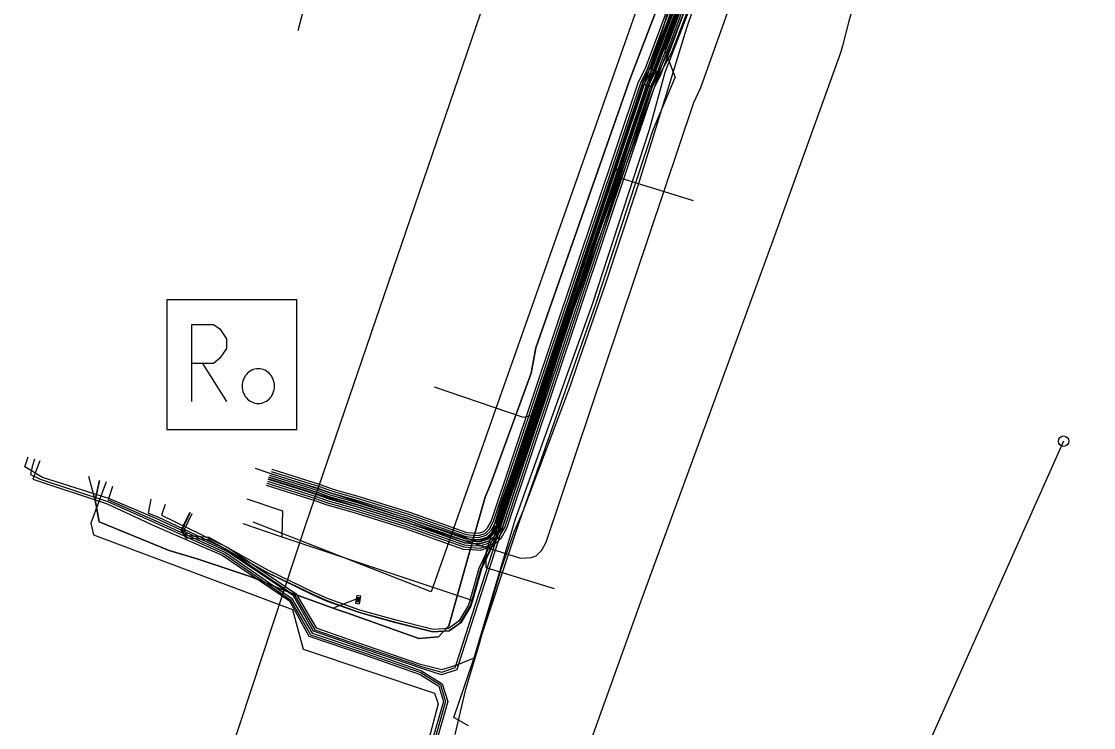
# Model space of a CAD drawing. Extents: x -596024 to -594475, y -1163820 to -1161957.
# Drawn here: x -595001.1 to -594898, y -1162262.4 to -1162194.5 of the extents above; entities that cross this region are included whole.
import ezdxf

# ---------------------------------------------------------------- set-up
doc = ezdxf.new("R2010")
doc.units = 0
for name, color, linetype in [('7', 7, 'Continuous'), ('Vrstva 1', 7, 'Continuous'), ('Vrstva 10', 7, 'Continuous'), ('Vrstva 12', 7, 'Continuous'), ('Vrstva 13', 7, 'Continuous'), ('Vrstva 3', 7, 'Continuous'), ('Vrstva 42', 7, 'Continuous'), ('Vrstva 43', 7, 'Continuous'), ('Vrstva 44', 7, 'Continuous'), ('Vrstva 47', 7, 'Continuous'), ('Vrstva 5', 7, 'Continuous'), ('Vrstva 53', 7, 'Continuous'), ('Vrstva 58', 7, 'Continuous'), ('Vrstva 9', 7, 'Continuous')]:
    doc.layers.add(name, color=color, linetype=linetype)

# ---------------------------------------------------------------- blocks, each defined once
blk = doc.blocks.new('WN600')
at = {"layer": '7'}
for points in [[(24.991, 24.991), (-24.991, 24.991)], [(-24.991, 24.991), (-24.991, -24.991)], [(24.991, -24.991), (24.991, 24.991)], [(-15.408, 15.408), (-7.077, 15.408)], [(-15.408, -14.168), (-15.408, 15.408)], [(-15.408, 15.408), (-7.077, 15.408)], [(-15.408, -14.168), (-15.408, 15.408)], [(-15.408, 15.408), (-7.077, 15.408)], [(-15.408, -14.168), (-15.408, 15.408)], [(-15.408, 15.408), (-7.077, 15.408)], [(-15.408, -14.168), (-15.408, 15.408)], [(-7.077, 15.408), (-4.585, 13.742)], [(-7.077, 15.408), (-4.585, 13.742)], [(-7.077, 15.408), (-4.585, 13.742)], [(-7.077, 15.408), (-4.585, 13.742)], [(-4.585, 13.742), (-2.079, 9.996)], [(-4.585, 13.742), (-2.079, 9.996)], [(-4.585, 13.742), (-2.079, 9.996)], [(-4.585, 13.742), (-2.079, 9.996)], [(-2.079, 9.996), (-2.079, 6.251)], [(-2.079, 9.996), (-2.079, 6.251)], [(-2.079, 9.996), (-2.079, 6.251)], [(-2.079, 9.996), (-2.079, 6.251)], [(-2.079, 6.251), (-4.585, 2.506)], [(-2.079, 6.251), (-4.585, 2.506)], [(-2.079, 6.251), (-4.585, 2.506)], [(-2.079, 6.251), (-4.585, 2.506)], [(-7.077, 0.413), (-15.408, 0.413)], [(-7.077, 0.413), (-15.408, 0.413)], [(-7.077, 0.413), (-15.408, 0.413)], [(-7.077, 0.413), (-15.408, 0.413)], [(-11.249, 0.413), (-2.079, -14.168)], [(-11.249, 0.413), (-2.079, -14.168)], [(-11.249, 0.413), (-2.079, -14.168)], [(-11.249, 0.413), (-2.079, -14.168)], [(-4.585, 2.506), (-7.077, 0.413)], [(-4.585, 2.506), (-7.077, 0.413)], [(-4.585, 2.506), (-7.077, 0.413)], [(-4.585, 2.506), (-7.077, 0.413)], [(16.402, -8.253), (16.376, -7.555), (16.273, -6.871), (16.105, -6.199), (15.873, -5.541), (15.576, -4.921), (15.214, -4.327), (14.814, -3.784), (14.349, -3.293), (13.845, -2.854), (13.303, -2.467), (12.721, -2.157), (12.114, -1.898), (11.494, -1.718), (10.849, -1.614), (10.203, -1.576), (9.557, -1.614), (8.911, -1.718), (8.279, -1.898), (7.672, -2.157), (7.103, -2.467), (6.548, -2.854), (6.044, -3.293), (5.592, -3.784), (5.179, -4.327), (4.83, -4.921), (4.533, -5.541), (4.301, -6.199), (4.133, -6.871), (4.03, -7.555), (3.991, -8.253), (4.03, -8.963), (4.133, -9.647), (4.301, -10.319), (4.533, -10.978), (4.83, -11.598), (5.179, -12.192), (5.592, -12.734), (6.044, -13.225), (6.548, -13.664), (7.103, -14.052), (7.672, -14.361), (8.279, -14.62), (8.911, -14.801), (9.557, -14.904), (10.203, -14.943), (10.849, -14.904), (11.494, -14.801), (12.114, -14.62), (12.721, -14.361), (13.303, -14.052), (13.845, -13.664), (14.349, -13.225), (14.814, -12.734), (15.214, -12.192), (15.576, -11.598), (15.873, -10.978), (16.105, -10.319), (16.273, -9.647), (16.376, -8.963), (16.402, -8.253)], [(16.402, -8.253), (16.376, -7.555), (16.273, -6.871), (16.105, -6.199), (15.873, -5.541), (15.576, -4.921), (15.214, -4.327), (14.814, -3.784), (14.349, -3.293), (13.845, -2.854), (13.303, -2.467), (12.721, -2.157), (12.114, -1.898), (11.494, -1.718), (10.849, -1.614), (10.203, -1.576), (9.557, -1.614), (8.911, -1.718), (8.279, -1.898), (7.672, -2.157), (7.103, -2.467), (6.548, -2.854), (6.044, -3.293), (5.592, -3.784), (5.179, -4.327), (4.83, -4.921), (4.533, -5.541), (4.301, -6.199), (4.133, -6.871), (4.03, -7.555), (3.991, -8.253), (4.03, -8.963), (4.133, -9.647), (4.301, -10.319), (4.533, -10.978), (4.83, -11.598), (5.179, -12.192), (5.592, -12.734), (6.044, -13.225), (6.548, -13.664), (7.103, -14.052), (7.672, -14.361), (8.279, -14.62), (8.911, -14.801), (9.557, -14.904), (10.203, -14.943), (10.849, -14.904), (11.494, -14.801), (12.114, -14.62), (12.721, -14.361), (13.303, -14.052), (13.845, -13.664), (14.349, -13.225), (14.814, -12.734), (15.214, -12.192), (15.576, -11.598), (15.873, -10.978), (16.105, -10.319), (16.273, -9.647), (16.376, -8.963), (16.402, -8.253)], [(16.402, -8.253), (16.376, -7.555), (16.273, -6.871), (16.105, -6.199), (15.873, -5.541), (15.576, -4.921), (15.214, -4.327), (14.814, -3.784), (14.349, -3.293), (13.845, -2.854), (13.303, -2.467), (12.721, -2.157), (12.114, -1.898), (11.494, -1.718), (10.849, -1.614), (10.203, -1.576), (9.557, -1.614), (8.911, -1.718), (8.279, -1.898), (7.672, -2.157), (7.103, -2.467), (6.548, -2.854), (6.044, -3.293), (5.592, -3.784), (5.179, -4.327), (4.83, -4.921), (4.533, -5.541), (4.301, -6.199), (4.133, -6.871), (4.03, -7.555), (3.991, -8.253), (4.03, -8.963), (4.133, -9.647), (4.301, -10.319), (4.533, -10.978), (4.83, -11.598), (5.179, -12.192), (5.592, -12.734), (6.044, -13.225), (6.548, -13.664), (7.103, -14.052), (7.672, -14.361), (8.279, -14.62), (8.911, -14.801), (9.557, -14.904), (10.203, -14.943), (10.849, -14.904), (11.494, -14.801), (12.114, -14.62), (12.721, -14.361), (13.303, -14.052), (13.845, -13.664), (14.349, -13.225), (14.814, -12.734), (15.214, -12.192), (15.576, -11.598), (15.873, -10.978), (16.105, -10.319), (16.273, -9.647), (16.376, -8.963), (16.402, -8.253)], [(16.402, -8.253), (16.376, -7.555), (16.273, -6.871), (16.105, -6.199), (15.873, -5.541), (15.576, -4.921), (15.214, -4.327), (14.814, -3.784), (14.349, -3.293), (13.845, -2.854), (13.303, -2.467), (12.721, -2.157), (12.114, -1.898), (11.494, -1.718), (10.849, -1.614), (10.203, -1.576), (9.557, -1.614), (8.911, -1.718), (8.279, -1.898), (7.672, -2.157), (7.103, -2.467), (6.548, -2.854), (6.044, -3.293), (5.592, -3.784), (5.179, -4.327), (4.83, -4.921), (4.533, -5.541), (4.301, -6.199), (4.133, -6.871), (4.03, -7.555), (3.991, -8.253), (4.03, -8.963), (4.133, -9.647), (4.301, -10.319), (4.533, -10.978), (4.83, -11.598), (5.179, -12.192), (5.592, -12.734), (6.044, -13.225), (6.548, -13.664), (7.103, -14.052), (7.672, -14.361), (8.279, -14.62), (8.911, -14.801), (9.557, -14.904), (10.203, -14.943), (10.849, -14.904), (11.494, -14.801), (12.114, -14.62), (12.721, -14.361), (13.303, -14.052), (13.845, -13.664), (14.349, -13.225), (14.814, -12.734), (15.214, -12.192), (15.576, -11.598), (15.873, -10.978), (16.105, -10.319), (16.273, -9.647), (16.376, -8.963), (16.402, -8.253)], [(-24.991, -24.991), (24.991, -24.991)]]:
    blk.add_lwpolyline(points, dxfattribs=at)

msp = doc.modelspace()

# ---------------------------------------------------------------- linework, layer by layer
at = {"layer": 'Vrstva 1'}
for points in [[(-594936.464, -1162211.765), (-594943.734, -1162209.497), (-594943.878, -1162208.52)], [(-594961.407, -1162229.639), (-594952.87, -1162232.573), (-594951.954, -1162232.358)], [(-594900.875, -1162234.866), (-594917.183, -1162271.405), (-594903.366, -1162277.147)], [(-594949.836, -1162249.061), (-594956.405, -1162247.045), (-594956.383, -1162245.514)]]:
    msp.add_lwpolyline(points, dxfattribs=at)
at = {"layer": 'Vrstva 10'}
for p, q in [((-594919.937, -1162143.833), (-594940.567, -1162199.07)), ((-594940.222, -1162199.228), (-594919.582, -1162143.966)), ((-594940.85, -1162198.94), (-594941.42, -1162200.47)), ((-594940, -1162199.33), (-594940.85, -1162198.94)), ((-594940.567, -1162199.07), (-594940.222, -1162199.228)), ((-594940.48, -1162200.78), (-594940, -1162199.33)), ((-594941.27, -1162200.519), (-594955.45, -1162242.819)), ((-594955.089, -1162242.94), (-594940.909, -1162200.639)), ((-594941.42, -1162200.47), (-594940.48, -1162200.78)), ((-594940.909, -1162200.639), (-594941.27, -1162200.519)), ((-594955.45, -1162242.819), (-594955.089, -1162242.94))]:
    msp.add_line(p, q, dxfattribs=at)
at = {"layer": 'Vrstva 12'}
for points in [[(-594938.18, -1162132.1), (-594937.46, -1162132.16), (-594921, -1162139.23), (-594914.51, -1162140.99), (-594903.91, -1162145.02), (-594903.18, -1162145.52), (-594903.29, -1162147.39), (-594908.88, -1162159.69), (-594911.61, -1162165.81), (-594913.37, -1162170.27), (-594915.79, -1162175.82), (-594916.73, -1162178.42), (-594917.54, -1162180.59), (-594921.54, -1162194.47), (-594922.15, -1162196.85), (-594922.34, -1162197.5), (-594928.73, -1162215.2), (-594934.96, -1162232.34), (-594941.42, -1162249.91), (-594947.63, -1162267.23)], [(-594938.65, -1162132.45), (-594939.94, -1162137.9), (-594940.48, -1162142.29), (-594945.83, -1162158.49), (-594946.79, -1162162.06), (-594950.07, -1162173.52), (-594957.82, -1162196.23), (-594973.83, -1162243.01), (-594986.34, -1162280.9), (-594995.28, -1162307.97), (-595001.11, -1162334.64), (-595000.94, -1162335.11), (-594999.28, -1162352.34), (-594997.66, -1162363.83), (-594996.8, -1162372.69), (-594994.36, -1162396.57), (-594993.55, -1162422.69), (-594989.89, -1162471.94), (-594989.27, -1162484.26), (-594988.21, -1162493.1)], [(-594955.27, -1162242.88), (-594955.71, -1162243.65), (-594956.25, -1162244.18), (-594956.8, -1162244.38), (-594957.74, -1162244.4), (-594970.55, -1162240.13), (-594971.396, -1162239.866), (-594972.516, -1162239.472), (-594977.176, -1162237.981), (-594978.591, -1162237.483)]]:
    msp.add_lwpolyline(points, dxfattribs=at)
at = {"layer": 'Vrstva 13'}
for p, q in [((-594923.653, -1162141.377), (-594961.69, -1162249.37)), ((-594961.69, -1162249.37), (-594978.827, -1162242.654))]:
    msp.add_line(p, q, dxfattribs=at)
at = {"layer": 'Vrstva 3'}
msp.add_circle((-594900.875, -1162234.866), 0.5, dxfattribs=at)
at = {"layer": 'Vrstva 42'}
for points in [[(-594958.127, -1162262.266), (-594959.535, -1162261.439), (-594957.574, -1162255.697), (-594953.584, -1162242.328), (-594946.169, -1162221.585), (-594940.703, -1162204.889), (-594939.204, -1162199.363), (-594918.663, -1162146.295), (-594918.491, -1162145.679), (-594918.643, -1162144.786), (-594918.89, -1162143.172), (-594918.8, -1162142.17)], [(-594959.407, -1162263.099), (-594958.367, -1162258.739), (-594957.107, -1162254.569), (-594956.447, -1162252.159), (-594954.977, -1162247.169), (-594953.727, -1162243.599), (-594952.837, -1162241.519), (-594948.307, -1162229.519), (-594947.667, -1162227.629), (-594945.007, -1162219.959), (-594941.817, -1162210.369), (-594939.087, -1162201.489), (-594937.107, -1162195.119), (-594934.887, -1162188.459)], [(-594968.91, -1162250.08), (-594971.13, -1162250.93), (-594975.9, -1162249.21), (-594979.01, -1162247.91), (-594984.1, -1162246.22), (-594986.9, -1162245.37), (-594993.64, -1162242.63), (-594994.02, -1162240.56), (-594994.64, -1162238.27)]]:
    msp.add_lwpolyline(points, dxfattribs=at)
at = {"layer": 'Vrstva 43'}
for points in [[(-594968.843, -1162249.711), (-594968.977, -1162250.449)], [(-594968.474, -1162249.778), (-594968.843, -1162249.711)], [(-594968.608, -1162250.516), (-594968.474, -1162249.778)], [(-594968.977, -1162250.449), (-594968.608, -1162250.516)], [(-594968.787, -1162249.916), (-594968.854, -1162250.282)], [(-594968.854, -1162250.282), (-594968.668, -1162250.316)], [(-594968.768, -1162249.944), (-594968.826, -1162250.264)], [(-594968.826, -1162250.264), (-594968.687, -1162250.289)], [(-594968.749, -1162249.971), (-594968.799, -1162250.244)], [(-594968.799, -1162250.244), (-594968.706, -1162250.261)], [(-594968.601, -1162249.95), (-594968.787, -1162249.916)], [(-594968.73, -1162249.999), (-594968.771, -1162250.225)], [(-594968.771, -1162250.225), (-594968.725, -1162250.234)], [(-594968.628, -1162249.97), (-594968.768, -1162249.944)], [(-594968.656, -1162249.988), (-594968.749, -1162249.971)], [(-594968.745, -1162250.21), (-594968.71, -1162250.024)], [(-594968.684, -1162250.008), (-594968.73, -1162249.999)], [(-594968.725, -1162250.234), (-594968.684, -1162250.008)], [(-594968.706, -1162250.261), (-594968.656, -1162249.988)], [(-594968.687, -1162250.289), (-594968.628, -1162249.97)], [(-594968.668, -1162250.316), (-594968.601, -1162249.95)]]:
    msp.add_lwpolyline(points, dxfattribs=at)
at = {"layer": 'Vrstva 44'}
for points in [[(-594897.711, -1162113.224), (-594899.327, -1162116.203), (-594914.275, -1162143.43), (-594914.877, -1162143.814), (-594915.93, -1162143.835), (-594918.319, -1162143.304), (-594919.57, -1162144.214), (-594928.47, -1162171.229), (-594938.587, -1162197.497), (-594939.94, -1162199.983), (-594948.355, -1162223.097), (-594959.108, -1162256.412), (-594959.244, -1162256.859), (-594960.697, -1162257.338), (-594962.509, -1162256.765), (-594967.966, -1162254.906), (-594973.009, -1162253.137), (-594974.955, -1162249.758), (-594981.381, -1162245.435), (-594988.082, -1162242.336), (-594992.7, -1162240.377), (-594999.092, -1162238.351), (-595000.799, -1162237.338), (-595000.448, -1162236.382)], [(-594988.666, -1162240.447), (-594988.908, -1162241.782), (-594987.998, -1162242.153), (-594981.353, -1162245.28), (-594974.83, -1162249.699), (-594972.891, -1162253.002), (-594967.908, -1162254.744), (-594962.542, -1162256.591), (-594960.679, -1162257.077), (-594959.389, -1162256.632), (-594959.298, -1162256.35), (-594948.545, -1162223.033), (-594940.126, -1162199.911), (-594938.856, -1162197.362), (-594928.658, -1162171.161), (-594919.74, -1162144.09), (-594918.363, -1162143.09), (-594915.91, -1162143.635), (-594914.937, -1162143.616), (-594914.425, -1162143.288), (-594899.507, -1162116.113), (-594898.072, -1162113.187)], [(-594846.169, -1162165.001), (-594853.363, -1162161.962), (-594857.354, -1162160.035), (-594858.446, -1162159.592), (-594871.926, -1162154.019), (-594895.105, -1162144.081), (-594897.792, -1162143.031), (-594899.536, -1162142.474), (-594908.933, -1162138.923), (-594914.33, -1162136.854), (-594915.725, -1162136.497), (-594916.45, -1162137.416), (-594917.826, -1162140.371), (-594919.903, -1162144.04), (-594939.241, -1162197.227), (-594938.236, -1162199.894)], [(-594923.797, -1162140.694), (-594923.388, -1162140.821), (-594922.241, -1162141.486), (-594920.047, -1162142.03), (-594919.858, -1162143.46), (-594919.905, -1162143.865), (-594926.841, -1162162.484), (-594933.661, -1162180.834), (-594940.621, -1162199.465), (-594946.442, -1162216.657), (-594950.872, -1162229.747), (-594955.304, -1162242.843), (-594955.443, -1162243.548), (-594955.998, -1162244.737)], [(-594984.877, -1162241.736), (-594985.691, -1162243.435), (-594985.235, -1162244.165), (-594983.126, -1162244.317), (-594977.433, -1162247.488), (-594973.149, -1162249.57), (-594971.734, -1162250.202), (-594968.627, -1162251.314), (-594965.113, -1162252.286), (-594961.546, -1162253.19), (-594959.982, -1162253.087), (-594958.892, -1162252.319), (-594957.924, -1162250.709), (-594956.933, -1162247.194), (-594955.817, -1162244.822), (-594955.251, -1162243.61), (-594955.11, -1162242.895), (-594950.682, -1162229.811), (-594946.252, -1162216.721), (-594940.433, -1162199.533), (-594933.473, -1162180.904)], [(-594962.847, -1162256.296), (-594960.676, -1162256.844), (-594959.203, -1162256.381), (-594957.574, -1162255.697), (-594953.205, -1162242.61), (-594945.854, -1162221.687), (-594940.354, -1162204.927), (-594938.236, -1162199.894)], [(-594999.839, -1162236.599), (-595000.074, -1162237.3), (-595000.241, -1162238.074), (-594999.294, -1162238.526), (-594992.804, -1162240.666), (-594988.226, -1162242.709), (-594981.655, -1162245.721), (-594975.232, -1162250.121), (-594973.323, -1162253.509), (-594968.051, -1162255.249), (-594962.699, -1162257.132), (-594960.806, -1162258.316), (-594960.319, -1162259.921), (-594961.547, -1162264.218), (-594961.314, -1162265.304), (-594960.155, -1162266.602), (-594959.571, -1162266.845)], [(-594999.353, -1162236.766), (-595000.006, -1162238.531), (-594992.861, -1162240.886), (-594988.325, -1162243.016), (-594981.81, -1162245.844), (-594975.336, -1162250.238), (-594973.485, -1162253.633), (-594968.109, -1162255.411), (-594962.775, -1162257.303), (-594960.979, -1162258.434), (-594960.527, -1162259.923), (-594961.753, -1162264.211), (-594961.498, -1162265.398), (-594960.274, -1162266.769), (-594959.636, -1162267.064)], [(-594992.97, -1162238.78), (-594994.44, -1162242.76), (-594994.19, -1162243.88), (-594975.04, -1162251.07), (-594974.02, -1162254.89), (-594961.39, -1162259.11), (-594961.04, -1162260.12), (-594962.55, -1162265.85), (-594962.33, -1162266.66), (-594960.05, -1162267.52), (-594958.99, -1162267.72)], [(-594992.344, -1162239.216), (-594992.779, -1162240.498), (-594988.171, -1162242.532), (-594981.5, -1162245.59), (-594975.129, -1162249.979), (-594973.159, -1162253.335), (-594968.004, -1162255.078), (-594962.623, -1162256.955), (-594960.633, -1162258.198), (-594960.111, -1162259.919), (-594961.364, -1162264.259), (-594961.139, -1162264.873), (-594958.947, -1162265.6)], [(-594987.281, -1162240.946), (-594987.652, -1162241.982), (-594981.254, -1162245.105), (-594974.68, -1162249.558), (-594972.757, -1162252.835), (-594967.87, -1162254.563), (-594962.847, -1162256.296)], [(-594955.997, -1162244.736), (-594957.121, -1162247.124), (-594958.11, -1162250.629), (-594959.042, -1162252.179), (-594960.052, -1162252.891), (-594961.528, -1162252.988), (-594965.061, -1162252.092), (-594968.567, -1162251.124), (-594971.66, -1162250.016), (-594973.065, -1162249.388), (-594977.341, -1162247.31), (-594983.068, -1162244.121), (-594985.119, -1162243.973), (-594985.463, -1162243.423), (-594984.697, -1162241.822)]]:
    msp.add_lwpolyline(points, dxfattribs=at)
at = {"layer": 'Vrstva 5'}
msp.add_lwpolyline([(-594979.431, -1162240.412), (-594975.992, -1162241.558), (-594976.053, -1162244.081)], dxfattribs=at)
at = {"layer": 'Vrstva 53'}
msp.add_lwpolyline([(-594868.666, -1161956.88), (-594968, -1162170.4), (-594974.533, -1162195.382)], dxfattribs=at)
at = {"layer": 'Vrstva 58'}
for points in [[(-594977.104, -1162237.777), (-594972.449, -1162239.243), (-594971.305, -1162239.645), (-594970.538, -1162239.875), (-594968.928, -1162240.33), (-594963.762, -1162241.935), (-594958.326, -1162243.856), (-594957.707, -1162243.901), (-594957.133, -1162243.935), (-594956.515, -1162243.74), (-594956.11, -1162243.341), (-594955.729, -1162242.675), (-594941.554, -1162200.389), (-594940.899, -1162199.071), (-594920.229, -1162143.725), (-594919.413, -1162140.994), (-594919.17, -1162140.006), (-594918.829, -1162139.326), (-594918.145, -1162138.205), (-594919.368, -1162137.929)], [(-594977.237, -1162238.155), (-594972.575, -1162239.623), (-594971.429, -1162240.025), (-594970.65, -1162240.259), (-594969.042, -1162240.714), (-594963.888, -1162242.315), (-594958.409, -1162244.251), (-594957.733, -1162244.3), (-594957.083, -1162244.339), (-594956.303, -1162244.092), (-594955.79, -1162243.588), (-594955.362, -1162242.839), (-594941.183, -1162200.542), (-594940.532, -1162199.23), (-594919.854, -1162143.865), (-594919.022, -1162141.082), (-594918.823, -1162140.222), (-594918.237, -1162139.615), (-594917.586, -1162139.114), (-594917.261, -1162138.903), (-594917.46, -1162138.59)], [(-594977.17, -1162237.966), (-594972.512, -1162239.433), (-594971.367, -1162239.835), (-594970.594, -1162240.067), (-594968.985, -1162240.522), (-594963.825, -1162242.125), (-594958.368, -1162244.053), (-594957.72, -1162244.1), (-594957.108, -1162244.137), (-594956.409, -1162243.916), (-594955.95, -1162243.465), (-594955.545, -1162242.757), (-594941.368, -1162200.465), (-594940.716, -1162199.15), (-594920.041, -1162143.795), (-594919.218, -1162141.038), (-594918.989, -1162140.106), (-594918.371, -1162139.465), (-594917.702, -1162138.951), (-594917.455, -1162138.791), (-594917.04, -1162138.79), (-594914.888, -1162138.949)], [(-594977.563, -1162239.103), (-594972.892, -1162240.575), (-594971.74, -1162240.979), (-594970.931, -1162241.222), (-594969.327, -1162241.676), (-594964.205, -1162243.268), (-594958.617, -1162245.243), (-594957.799, -1162245.302), (-594956.957, -1162245.352), (-594955.771, -1162244.976), (-594954.988, -1162244.207), (-594954.442, -1162243.251), (-594940.253, -1162200.926), (-594939.61, -1162199.63), (-594918.915, -1162144.219)], [(-594977.502, -1162238.909), (-594972.828, -1162240.382), (-594971.677, -1162240.786), (-594970.874, -1162241.027), (-594969.269, -1162241.481), (-594964.141, -1162243.075), (-594958.575, -1162245.042), (-594957.786, -1162245.099), (-594956.982, -1162245.147), (-594955.879, -1162244.797), (-594955.15, -1162244.082), (-594954.628, -1162243.168), (-594940.441, -1162200.848), (-594939.797, -1162199.549), (-594919.104, -1162144.145)], [(-594977.436, -1162238.721), (-594972.765, -1162240.193), (-594971.615, -1162240.595), (-594970.818, -1162240.835), (-594969.212, -1162241.289), (-594964.078, -1162242.885), (-594958.534, -1162244.844), (-594957.773, -1162244.899), (-594957.007, -1162244.945), (-594955.985, -1162244.62), (-594955.31, -1162243.959), (-594954.811, -1162243.085), (-594940.626, -1162200.771), (-594939.981, -1162199.469), (-594919.291, -1162144.075)], [(-594919.489, -1162144.003), (-594940.174, -1162199.388), (-594940.822, -1162200.693), (-594955.005, -1162243.001), (-594955.48, -1162243.833), (-594956.101, -1162244.442), (-594957.042, -1162244.741), (-594957.77, -1162244.698), (-594958.502, -1162244.645), (-594964.025, -1162242.693), (-594969.165, -1162241.096), (-594970.772, -1162240.641), (-594971.563, -1162240.403), (-594972.712, -1162240.001), (-594977.379, -1162238.53)], [(-594977.369, -1162238.532), (-594972.702, -1162240.003), (-594971.553, -1162240.405), (-594970.762, -1162240.643), (-594969.155, -1162241.098), (-594964.015, -1162242.695), (-594958.492, -1162244.647), (-594957.76, -1162244.7), (-594957.032, -1162244.743), (-594956.091, -1162244.444), (-594955.47, -1162243.835), (-594954.995, -1162243.003), (-594940.812, -1162200.695), (-594940.164, -1162199.39), (-594919.479, -1162144.005)], [(-594977.303, -1162238.343), (-594972.639, -1162239.813), (-594971.491, -1162240.215), (-594970.706, -1162240.451), (-594969.098, -1162240.906), (-594963.952, -1162242.505), (-594958.451, -1162244.449), (-594957.747, -1162244.5), (-594957.057, -1162244.541), (-594956.197, -1162244.268), (-594955.63, -1162243.712), (-594955.178, -1162242.921), (-594940.997, -1162200.618), (-594940.348, -1162199.31), (-594919.666, -1162143.935)], [(-594919.666, -1162143.935), (-594940.348, -1162199.31), (-594940.997, -1162200.618), (-594955.178, -1162242.921), (-594955.63, -1162243.712), (-594956.197, -1162244.268), (-594957.057, -1162244.541), (-594957.747, -1162244.5), (-594958.451, -1162244.449), (-594963.952, -1162242.505), (-594969.098, -1162240.906), (-594970.706, -1162240.451), (-594971.491, -1162240.215), (-594972.639, -1162239.813), (-594977.303, -1162238.343)], [(-594977.237, -1162238.155), (-594972.575, -1162239.623), (-594971.429, -1162240.025), (-594970.65, -1162240.259), (-594969.042, -1162240.714), (-594963.888, -1162242.315), (-594958.409, -1162244.251), (-594957.733, -1162244.3), (-594957.083, -1162244.339), (-594956.303, -1162244.092), (-594955.79, -1162243.588), (-594955.362, -1162242.839), (-594941.183, -1162200.542), (-594940.532, -1162199.23), (-594919.854, -1162143.865)], [(-594977.04, -1162237.575), (-594972.382, -1162239.042), (-594971.239, -1162239.444), (-594970.479, -1162239.672), (-594968.868, -1162240.127), (-594963.695, -1162241.734), (-594958.282, -1162243.647), (-594957.693, -1162243.69), (-594957.16, -1162243.721), (-594956.627, -1162243.553), (-594956.279, -1162243.211), (-594955.923, -1162242.588), (-594941.75, -1162200.308), (-594941.094, -1162198.987), (-594920.43, -1162143.658)], [(-594977.323, -1162238.502), (-594953.106, -1162246.109), (-594952.086, -1162246.06), (-594951.616, -1162245.889), (-594951.076, -1162245.359), (-594950.636, -1162244.589), (-594936.456, -1162202.288), (-594935.76, -1162200.858), (-594919.383, -1162154.938), (-594918.589, -1162146.546), (-594919.016, -1162145.753), (-594919.93, -1162145.631), (-594932.014, -1162149.685), (-594932.576, -1162149.499)], [(-594932.08, -1162172.59), (-594942.61, -1162200.07), (-594951.63, -1162225.89), (-594952.1, -1162228.34), (-594955.97, -1162238.94), (-594956.5, -1162240.27), (-594958.14, -1162245.99), (-594959.99, -1162252.63), (-594960.99, -1162253.7), (-594962.88, -1162253.84), (-594969.81, -1162251.39), (-594970.67, -1162251.1), (-594971.128, -1162250.934), (-594975.9, -1162249.21), (-594979.01, -1162247.91), (-594984.1, -1162246.22), (-594986.9, -1162245.37), (-594993.64, -1162242.63), (-594994.02, -1162240.56), (-594993.603, -1162238.642)], [(-594993.603, -1162238.642), (-594994.02, -1162240.56), (-594993.64, -1162242.63), (-594986.9, -1162245.37), (-594984.1, -1162246.22), (-594979.01, -1162247.91), (-594975.9, -1162249.21), (-594971.128, -1162250.934), (-594970.67, -1162251.1), (-594969.81, -1162251.39), (-594962.88, -1162253.84), (-594960.99, -1162253.7), (-594959.99, -1162252.63), (-594958.14, -1162245.99), (-594956.5, -1162240.27), (-594955.97, -1162238.94), (-594952.1, -1162228.34), (-594951.63, -1162225.89), (-594942.61, -1162200.07), (-594932.08, -1162172.59)], [(-594933.427, -1162180.919), (-594940.387, -1162199.549), (-594946.207, -1162216.739), (-594950.637, -1162229.829), (-594955.057, -1162242.909), (-594955.207, -1162243.629), (-594956.887, -1162247.209), (-594957.877, -1162250.729), (-594958.857, -1162252.349), (-594959.967, -1162253.139), (-594961.547, -1162253.239), (-594965.127, -1162252.339), (-594968.647, -1162251.359), (-594971.757, -1162250.249), (-594973.167, -1162249.619), (-594977.457, -1162247.529), (-594983.137, -1162244.369), (-594985.267, -1162244.209), (-594985.747, -1162243.439), (-594984.927, -1162241.719)]]:
    msp.add_lwpolyline(points, dxfattribs=at)
at = {"layer": 'Vrstva 9'}
for points in [[(-594939.45, -1162195.364), (-594937.626, -1162189.112), (-594925.642, -1162155.114)], [(-594955.081, -1162241.085), (-594951.954, -1162232.358), (-594943.878, -1162208.52), (-594939.45, -1162195.364)], [(-594957.686, -1162250.203), (-594956.383, -1162245.514), (-594955.081, -1162241.085)], [(-594979.83, -1162242.779), (-594976.053, -1162244.081), (-594957.686, -1162250.203)]]:
    msp.add_lwpolyline(points, dxfattribs=at)

# ---------------------------------------------------------------- block references
at = {"layer": 'Vrstva 47', "xscale": 0.25, "yscale": 0.25}
msp.add_blockref('WN600', (-594980.879, -1162227.51), dxfattribs=at)

doc.saveas('drawing.dxf')
